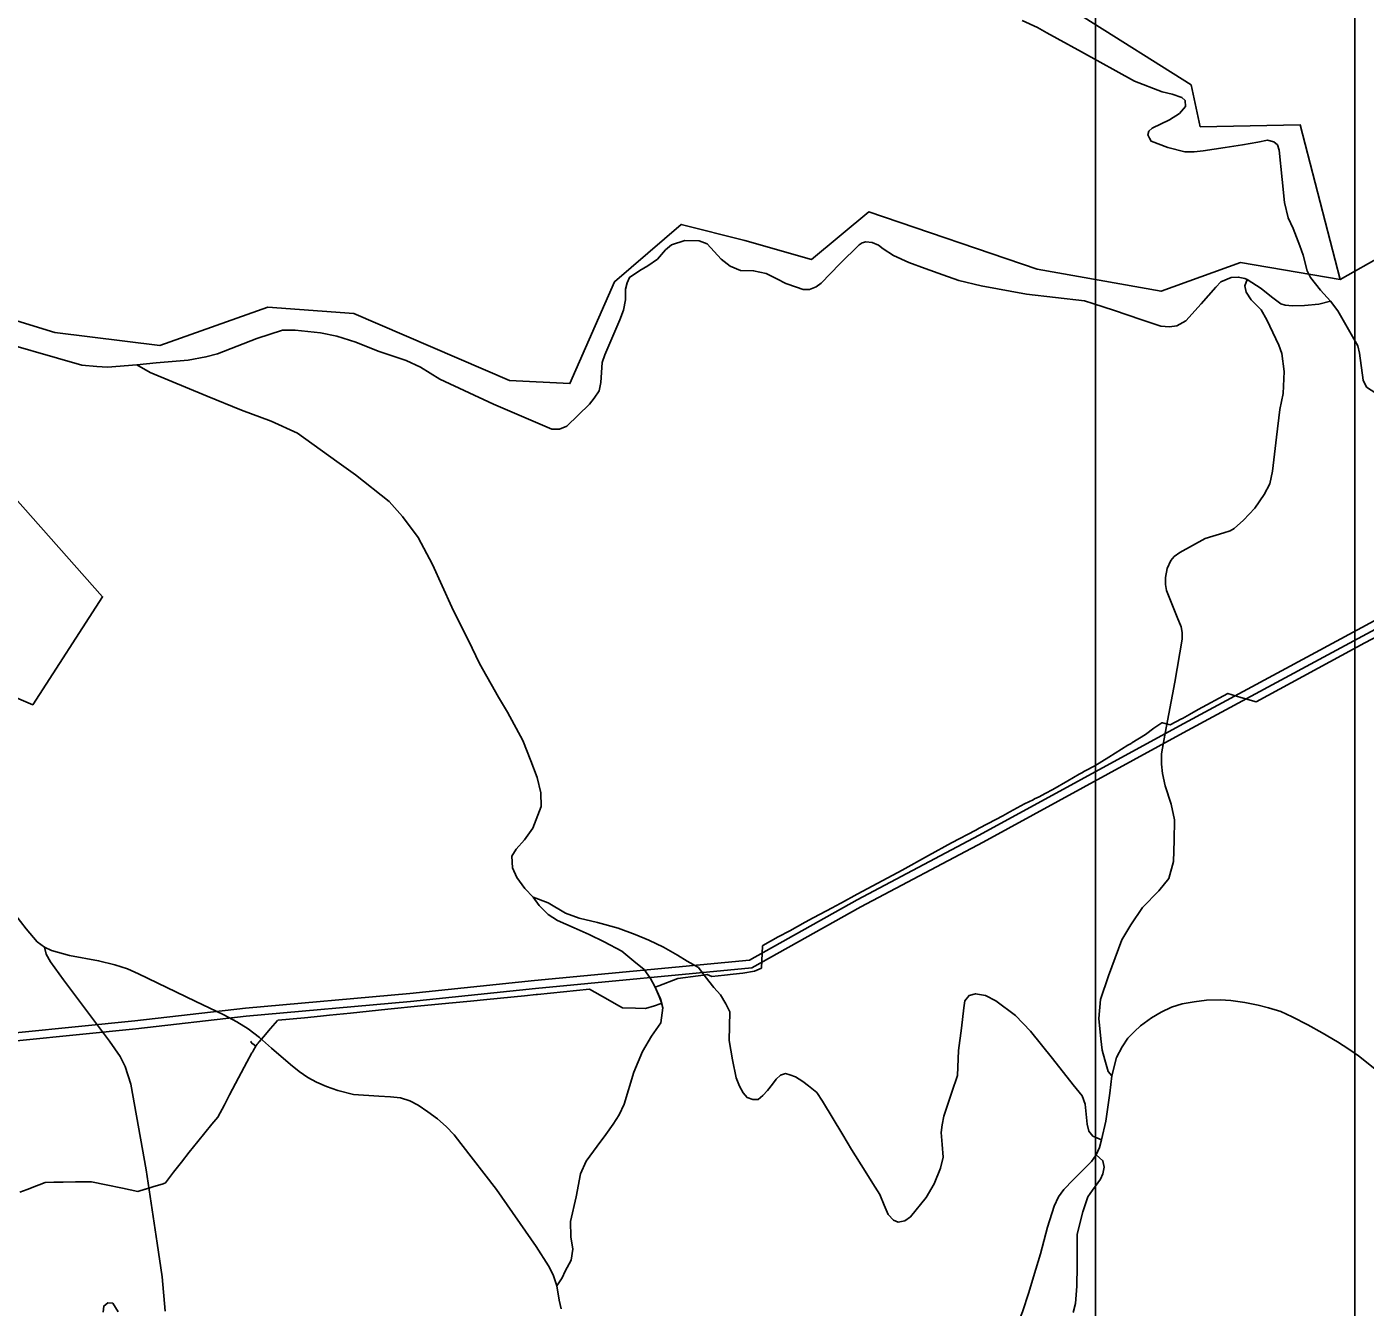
# Model space of a CAD drawing. Extents: x -789162 to -606354, y -1062736 to -945481.
# Drawn here: x -676388 to -673868, y -985533 to -983123 of the extents above; entities that cross this region are included whole.
import ezdxf

# ---------------------------------------------------------------- set-up
doc = ezdxf.new("R2010")
doc.units = 0
for name, color, linetype in [('_Rámeček', 7, 'Continuous'), ('_SIRSI VZTAHY_CYKLOTRASY MISTNI S', 7, 'Continuous'), ('_SIRSI VZTAHY_ELEKTRICKE VEDENI VN 110 kV S', 7, 'Continuous'), ('_SIRSI VZTAHY_SILNICE I TRIDY_STAV', 7, 'Continuous'), ('_SIRSI VZTAHY_SILNICE II TRIDY_STAV', 7, 'Continuous'), ('_SIRSI VZTAHY_SILNICE III TRIDY_STAV', 7, 'Continuous'), ('_SIRSI VZTAHY_VTL PLYNOVOD', 7, 'Continuous')]:
    doc.layers.add(name, color=color, linetype=linetype)

msp = doc.modelspace()

# ---------------------------------------------------------------- linework, layer by layer
at = {"layer": '_Rámeček'}
msp.add_lwpolyline([(-673887.2, -995977.3), (-673887.2, -966277.3), (-694887.2, -966277.3), (-694887.2, -995977.3)], close=True, dxfattribs=at)
msp.add_lwpolyline([(-674375.7, -995477.3), (-674375.7, -975976.1), (-694376.9, -975976.1), (-694376.9, -995477.3)], dxfattribs=at)
at = {"layer": '_SIRSI VZTAHY_CYKLOTRASY MISTNI S'}
for points in [[(-675135.8, -981634.2), (-674752.8, -981849.8), (-674677.6, -981945.6), (-674811, -982014.1), (-674547.7, -982099.6), (-674280.9, -982205.7), (-674010.8, -982270.7), (-674051.8, -982369.9), (-674400.6, -982599.2), (-674499.8, -982633.4), (-674653.7, -982917.5), (-674332.2, -982979.1), (-674325.4, -983068), (-674397.2, -983105.7), (-674195.4, -983232.3), (-674178.3, -983311), (-673990.2, -983307.6), (-673915, -983598.4)], [(-673915, -983598.4), (-673750.9, -983506), (-673648.3, -983389.7), (-673600.4, -983269.9), (-673343.9, -983263.1), (-673159.2, -983352), (-673032.7, -983348.6), (-672981.4, -983235.7), (-672752.3, -983235.7), (-672550.5, -983269.9), (-672447.9, -983215.2), (-672283.8, -983256.2), (-672126.5, -983194.6)], [(-676627.9, -984423.3), (-676586, -984309.5), (-676376.6, -984399.4), (-676244.9, -984195.8), (-676627.9, -983764.6), (-676568.1, -983626.9), (-676334.7, -983698.7), (-676137.2, -983722.7), (-675933.7, -983650.8), (-675772.1, -983662.8), (-675478.9, -983788.6), (-675365.2, -983794.5), (-675281.4, -983602.9), (-675155.7, -983495.1), (-675036, -983525.1), (-674910.4, -983561), (-674802.6, -983471.2), (-674485.5, -983579), (-674252.1, -983620.9), (-674102.4, -983567), (-673915, -983598.4)]]:
    msp.add_lwpolyline(points, dxfattribs=at)
at = {"layer": '_SIRSI VZTAHY_ELEKTRICKE VEDENI VN 110 kV S'}
for points in [[(-673715.9, -984168.5), (-673969.7, -984305.4), (-674217.7, -984439.2), (-674594.5, -984644.6), (-674824.6, -984766.3), (-675027, -984879.9), (-675431.7, -984918.3)], [(-673715.9, -984168.5), (-673969.7, -984305.4), (-674217.7, -984439.2), (-674594.5, -984644.6), (-674824.6, -984766.3), (-675027, -984879.9), (-675431.7, -984918.3)], [(-673708.7, -984181.6), (-673962.5, -984318.5), (-674210.4, -984452.4), (-674587.3, -984657.7), (-674817.3, -984779.4), (-675022.4, -984894.5), (-675430.1, -984933.2)], [(-673708.7, -984181.6), (-673962.5, -984318.5), (-674210.4, -984452.4), (-674587.3, -984657.7), (-674817.3, -984779.4), (-675022.4, -984894.5), (-675430.1, -984933.2)], [(-675431.7, -984918.3), (-675666.8, -984942.7), (-675976, -984970.5), (-676184.2, -984994.4), (-676509.1, -985027.1), (-676724, -985047.3), (-676938.4, -985069.3), (-677215.3, -984987.3), (-677487.3, -984909.5), (-677762.9, -984828), (-678032.3, -984747.8), (-678283, -984673.7), (-678473.2, -984650.7), (-678683.9, -984624.8), (-679008.1, -984588.6), (-679280.2, -984672.5), (-679632.2, -984782.6), (-679917.5, -984871), (-680167.4, -984947.8), (-680395.9, -985020.4), (-680598, -985083.4), (-680851.2, -985162.2), (-680979.5, -985202.7)], [(-675431.7, -984918.3), (-675666.8, -984942.7), (-675976, -984970.5), (-676184.2, -984994.4), (-676509.1, -985027.1), (-676724, -985047.3), (-676938.4, -985069.3), (-677215.3, -984987.3), (-677487.3, -984909.5), (-677762.9, -984828), (-678032.3, -984747.8), (-678283, -984673.7), (-678473.2, -984650.7), (-678683.9, -984624.8), (-679008.1, -984588.6), (-679280.2, -984672.5), (-679632.2, -984782.6), (-679917.5, -984871), (-680167.4, -984947.8), (-680395.9, -985020.4), (-680598, -985083.4), (-680851.2, -985162.2), (-680979.5, -985202.7)], [(-675431.7, -984918.3), (-675666.8, -984942.7), (-675976, -984970.5), (-676184.2, -984994.4), (-676509.1, -985027.1), (-676724, -985047.3), (-676938.4, -985069.3), (-677215.3, -984987.3), (-677487.3, -984909.5), (-677762.9, -984828), (-678032.3, -984747.8), (-678283, -984673.7), (-678473.2, -984650.7), (-678683.9, -984624.8), (-679008.1, -984588.6), (-679280.2, -984672.5), (-679632.2, -984782.6), (-679917.5, -984871), (-680167.4, -984947.8), (-680395.9, -985020.4), (-680598, -985083.4), (-680851.2, -985162.2), (-680979.5, -985202.7)], [(-675430.1, -984933.2), (-675665.2, -984957.7), (-675974.5, -984985.5), (-676182.6, -985009.3), (-676507.5, -985042), (-676722.5, -985062.2), (-676939.9, -985084.5), (-677219.7, -985001.7), (-677491.6, -984923.8), (-677767.3, -984842.3), (-678036.7, -984762.2), (-678285.9, -984688.5), (-678474.7, -984665.6), (-678685.6, -984639.7), (-679006.8, -984603.9), (-679275.8, -984686.8)], [(-675430.1, -984933.2), (-675665.2, -984957.7), (-675974.5, -984985.5), (-676182.6, -985009.3), (-676507.5, -985042), (-676722.5, -985062.2), (-676939.9, -985084.5), (-677219.7, -985001.7), (-677491.6, -984923.8), (-677767.3, -984842.3), (-678036.7, -984762.2), (-678285.9, -984688.5), (-678474.7, -984665.6), (-678685.6, -984639.7), (-679006.8, -984603.9), (-679275.8, -984686.8)], [(-675430.1, -984933.2), (-675665.2, -984957.7), (-675974.5, -984985.5), (-676182.6, -985009.3), (-676507.5, -985042), (-676722.5, -985062.2), (-676939.9, -985084.5), (-677219.7, -985001.7), (-677491.6, -984923.8), (-677767.3, -984842.3), (-678036.7, -984762.2), (-678285.9, -984688.5), (-678474.7, -984665.6), (-678685.6, -984639.7), (-679006.8, -984603.9), (-679275.8, -984686.8)]]:
    msp.add_lwpolyline(points, dxfattribs=at)
at = {"layer": '_SIRSI VZTAHY_SILNICE I TRIDY_STAV'}
for points in [[(-674344.9, -985097.8), (-674335.9, -985063), (-674325.6, -985043.4), (-674314.5, -985026.6), (-674302.3, -985014.6), (-674291.2, -985003.7), (-674270.5, -984988.8), (-674252, -984978.1), (-674232.6, -984968.7), (-674212.4, -984962.1), (-674189.9, -984958.4), (-674166.6, -984955.5), (-674140.8, -984954.8), (-674120.6, -984956), (-674094.6, -984959.7), (-674069.5, -984965), (-674049.7, -984970.1), (-674026.9, -984976.9), (-674005.2, -984987), (-673975.9, -985001.5), (-673949.2, -985017.1), (-673920.2, -985033.7), (-673898.7, -985047.6), (-673880.4, -985060), (-673800, -985124)], [(-674364.1, -985218.6), (-674356.4, -985183.4), (-674348.9, -985130.3), (-674344.9, -985097.8)], [(-674374.5, -985246.8), (-674368, -985232.7), (-674364.1, -985218.6)], [(-674554.5, -985600), (-674536.2, -985583.2), (-674526.6, -985570), (-674519.5, -985557.9), (-674512.9, -985542), (-674501, -985505.6), (-674492.5, -985476.1), (-674479.2, -985432.6), (-674465.8, -985382.9), (-674453.7, -985343.2), (-674445.5, -985325.6), (-674435.2, -985311.5), (-674417.6, -985293.5), (-674399.3, -985275.4), (-674383.1, -985259.1), (-674374.5, -985246.8)]]:
    msp.add_lwpolyline(points, dxfattribs=at)
at = {"layer": '_SIRSI VZTAHY_SILNICE II TRIDY_STAV'}
for points in [[(-676420.9, -984779.5), (-676389, -984821), (-676368.2, -984845.5), (-676354.6, -984855.7)], [(-676354.6, -984855.7), (-676341.3, -984861.7), (-676307.6, -984871.2), (-676252.6, -984881.2), (-676221.9, -984888.7), (-676198.1, -984896.3), (-676177.2, -984905.9), (-676070.5, -984957.3), (-676016.8, -984982.7), (-675992, -984996.1), (-675970.8, -985009.6), (-675949.7, -985025.5), (-675926.9, -985045.6), (-675891.5, -985076.3), (-675875.1, -985089.8), (-675858.4, -985100.9), (-675842.5, -985109.9), (-675823.2, -985118.1), (-675802.3, -985125.5), (-675772.6, -985132.7), (-675724.8, -985136), (-675703.1, -985137.1), (-675684.3, -985139), (-675666.8, -985144.8), (-675650.7, -985153), (-675632.4, -985165.4), (-675614.3, -985178.6), (-675598, -985193.5), (-675583.2, -985209.1), (-675570.8, -985225.2), (-675503.7, -985312.1), (-675428.8, -985418.8), (-675405.3, -985455.3), (-675396.7, -985472.3), (-675390, -985493.1)], [(-675390, -985493.1), (-675385.6, -985520.2), (-675381.6, -985536.6)]]:
    msp.add_lwpolyline(points, dxfattribs=at)
at = {"layer": '_SIRSI VZTAHY_SILNICE III TRIDY_STAV'}
for points in [[(-673933.1, -983639.7), (-673952, -983618.9), (-673970.8, -983594.9), (-673977.2, -983582.5), (-673984.9, -983553.1), (-673990.7, -983535.5), (-674003.3, -983502.5), (-674012.9, -983482.9), (-674020.1, -983453.9), (-674024.3, -983410.4), (-674029.8, -983355), (-674033.3, -983345.3), (-674040.2, -983339.5), (-674051.9, -983336.5), (-674069.8, -983340.1), (-674098.8, -983345.1), (-674131.4, -983350.1), (-674172.7, -983356.4), (-674190, -983358.3), (-674207.7, -983358.2), (-674239.2, -983350.4), (-674271, -983338.6), (-674274.3, -983332.7), (-674277, -983326.2), (-674275.4, -983319.6), (-674268.7, -983313.8), (-674236.5, -983298), (-674217.4, -983285.9), (-674206.1, -983272.9), (-674206.8, -983261.8), (-674213.4, -983256.2), (-674231.6, -983249.5), (-674250.1, -983245.7), (-674302.5, -983225.6), (-674401.9, -983170.3), (-674447.8, -983144.9), (-674467.2, -983134.1), (-674484.8, -983124.1), (-674513.9, -983111.1)], [(-676180.3, -983759.2), (-676235.6, -983763.9), (-676255.8, -983762.4), (-676283.8, -983759.9), (-676472.4, -983706.1), (-676489.2, -983704.7), (-676530, -983703.1), (-676561.2, -983694.1), (-676622.6, -983671.8), (-676672.1, -983657.5), (-676687, -983657.3), (-676750.9, -983662.2), (-676793.1, -983662.2), (-676825.2, -983654.9), (-676888.7, -983629.9), (-676942, -983601.1), (-677083.3, -983516.6), (-677133.3, -983486.7), (-677180.5, -983465.6)], [(-676180.3, -983759.2), (-676144.3, -983755.7), (-676083.8, -983750.5), (-676050.4, -983744.4), (-676028.8, -983738.4), (-675954.8, -983709.6), (-675906.3, -983693.9), (-675882.2, -983694.3), (-675834.6, -983699.4), (-675803.8, -983705.2), (-675768.2, -983716.4), (-675726.1, -983733.6), (-675673.4, -983751.4), (-675646.3, -983763.5), (-675609.8, -983786.4), (-675508.8, -983833.7), (-675399.3, -983880.4), (-675385, -983880.7), (-675371.3, -983874.7), (-675328.3, -983833.6), (-675319.3, -983821.9), (-675309.9, -983808.3), (-675306.9, -983792.4), (-675304.2, -983755.2), (-675299.3, -983740.3), (-675271.3, -983674.5), (-675264.2, -983656.3), (-675260.5, -983636.8), (-675260.5, -983616.8), (-675257.3, -983605.1), (-675253.1, -983594.8), (-675233.5, -983582), (-675218.2, -983572.9), (-675200.3, -983560.2), (-675185.3, -983543.1), (-675174.2, -983533.5), (-675148.9, -983525.5), (-675121.9, -983526), (-675106.8, -983531.7), (-675080.5, -983560.6), (-675063.4, -983573.7), (-675044.3, -983581.6), (-675019.5, -983582.2), (-674995.5, -983587.4), (-674975.9, -983597.5), (-674958.4, -983606.1), (-674938.6, -983613.4), (-674926.2, -983617.3), (-674914.4, -983617.5), (-674901.8, -983612.6), (-674892.4, -983605.4), (-674857, -983569.2), (-674820.4, -983533.5), (-674814.9, -983529.9), (-674807.8, -983527.9), (-674796.3, -983529.1), (-674784.3, -983534), (-674775.7, -983541), (-674755.7, -983553.7), (-674727.3, -983566.4), (-674696.6, -983577.8), (-674663, -983590.2), (-674633.1, -983600.3), (-674591.2, -983610.5), (-674505.7, -983626.3), (-674396.6, -983639), (-674380.4, -983643.7), (-674339.8, -983657.2), (-674290.2, -983674), (-674252.8, -983686.4), (-674236.6, -983688), (-674222.3, -983685.7), (-674205.8, -983676.5), (-674176.9, -983644.8), (-674148.8, -983613), (-674139.4, -983603.2), (-674120.4, -983595.2), (-674106.9, -983594.1), (-674094.5, -983596.8), (-674089.9, -983598.4)], [(-674344.9, -985097.8), (-674351.8, -985089.4), (-674357.9, -985067.8), (-674362.9, -985049.7), (-674365.6, -985028.1), (-674369.2, -984989.6), (-674366.1, -984954.2), (-674350.9, -984909.6), (-674325.9, -984841.9), (-674309.1, -984813.3), (-674286.9, -984781), (-674256.6, -984749.6), (-674237.7, -984726.5), (-674228.6, -984694.3), (-674227.6, -984654.7), (-674227.1, -984616.1), (-674233.1, -984586.5), (-674244.5, -984551.9), (-674249.3, -984528.7), (-674251.5, -984510.9), (-674251.5, -984491.6), (-674244.8, -984452.5), (-674226.2, -984356.9), (-674212.5, -984275.7), (-674212.2, -984263), (-674214.4, -984252.8), (-674221.7, -984234.5), (-674242.3, -984183.9), (-674243.9, -984173), (-674243.9, -984159.6), (-674240.6, -984142.7), (-674233.8, -984127.6), (-674227.3, -984120.4), (-674217.2, -984112.5), (-674169.3, -984086.1), (-674134, -984075.6), (-674122.3, -984071.8), (-674114.6, -984067.2), (-674096.9, -984051.8), (-674075.9, -984029), (-674058.1, -984003.6), (-674047.4, -983983.3), (-674042.6, -983959.7), (-674034.7, -983895.3), (-674028.6, -983843.2), (-674022.4, -983813.5), (-674020.4, -983771.9), (-674024.7, -983737.7), (-674030.2, -983722.5), (-674052.8, -983674.6), (-674063.5, -983655.9), (-674082.6, -983637.2), (-674092.1, -983622.6), (-674094.2, -983610.4), (-674089.9, -983598.4)], [(-674089.9, -983598.4), (-674063.5, -983615.9), (-674044.2, -983631.2), (-674026.8, -983644.5), (-674018.3, -983646.8), (-674004.6, -983648.1), (-673982.4, -983647.4), (-673955.4, -983645.1), (-673933.1, -983639.7)], [(-673840, -983815.8), (-673848.1, -983812.6), (-673865.6, -983801.1), (-673871.9, -983788), (-673878.7, -983737.6), (-673881.5, -983723.3), (-673919.2, -983657.8), (-673933.1, -983639.7)], [(-675434.1, -984761.6), (-675450.3, -984745.4), (-675465, -984724.6), (-675473.6, -984706.5), (-675474.3, -984684.2), (-675466.6, -984671.3), (-675450.7, -984653.8), (-675435.2, -984631.8), (-675419.3, -984591.1), (-675419.8, -984565.1), (-675427.1, -984536.2), (-675438.6, -984505.1), (-675453.8, -984466.7), (-675483, -984413.1), (-675499.6, -984384.9), (-675535.5, -984321.7), (-675549.2, -984292.9), (-675587.2, -984215.6), (-675623.9, -984135.2), (-675650.9, -984084.7), (-675680.7, -984045), (-675705.6, -984016.9), (-675769, -983966.2), (-675804.1, -983941.6), (-675878.1, -983888), (-675927.4, -983865.3), (-675983.3, -983844.9), (-676047.9, -983818.2), (-676155.2, -983773.8), (-676180.3, -983759.2)], [(-675434.1, -984761.6), (-675406.2, -984772.4), (-675373.6, -984791.6), (-675347.5, -984800.8), (-675313.2, -984809.1), (-675274.2, -984819.6), (-675242.3, -984831.6), (-675216.4, -984842.2), (-675189.1, -984855.6), (-675162.6, -984870.6), (-675144.4, -984881.7), (-675123.4, -984894.1), (-675110.3, -984911), (-675094.2, -984931.3), (-675081.8, -984945.6), (-675071.4, -984962), (-675064.1, -984977.1), (-675065.3, -985031.3), (-675059.2, -985067.8), (-675052.2, -985101.8), (-675046.2, -985117.3), (-675039, -985129.9), (-675031.6, -985138.6), (-675021.1, -985142.4), (-675010.7, -985142.4), (-675001.8, -985135.1), (-674993.2, -985125.3), (-674984, -985113.5), (-674977, -985104.3), (-674968.7, -985096.4), (-674959.5, -985093.5), (-674951.2, -985095.9), (-674940.5, -985099.9), (-674926.9, -985108.4), (-674915.8, -985116.8), (-674900.5, -985129.4), (-674889.4, -985145.2), (-674851.2, -985208.7), (-674835, -985236.4), (-674809.2, -985277.4), (-674794.9, -985300.2), (-674781.9, -985321.1), (-674773.5, -985341.3), (-674765.9, -985359.1), (-674755.7, -985369.8), (-674747.2, -985373.5), (-674734.9, -985370.7), (-674724.1, -985363.4), (-674694.3, -985326.6), (-674679.1, -985301), (-674667.8, -985271.7), (-674662.7, -985251), (-674664.6, -985226.9), (-674666.2, -985204.7), (-674664.6, -985190.1), (-674661.1, -985173.9), (-674646.3, -985128.6), (-674635.4, -985097), (-674633.5, -985050), (-674627.7, -985008.1), (-674623.6, -984969.6), (-674621.4, -984956.7), (-674613.8, -984946.5), (-674601.4, -984943.4), (-674582.7, -984946.9), (-674563.6, -984956.7), (-674526, -984984.4), (-674498.2, -985013.5), (-674456.9, -985065.3), (-674417.6, -985114.8), (-674401, -985135.4), (-674395.3, -985151), (-674391.5, -985189.1), (-674388.3, -985202.1), (-674380.4, -985211.3), (-674364.1, -985218.6)], [(-675390, -985493.1), (-675379.6, -985478.3), (-675373.9, -985465.6), (-675363.1, -985444.7), (-675359.9, -985424), (-675363.4, -985400.9), (-675364.3, -985372.3), (-675353.2, -985325.9), (-675345, -985282.4), (-675334.8, -985258.6), (-675314, -985230.2), (-675297.4, -985208.5), (-675283.8, -985188.5), (-675272.6, -985171.3), (-675262.9, -985151.3), (-675244.6, -985090.7), (-675228.5, -985052.3), (-675211.4, -985023.4), (-675194.2, -984998), (-675190.4, -984970), (-675194.8, -984952.6), (-675205.6, -984929.5), (-675213.4, -984914.6), (-675225.7, -984897.9), (-675244.6, -984882.1), (-675267.2, -984863.4), (-675300.9, -984845.7), (-675329.2, -984831.6), (-675356.9, -984819.3), (-675388.8, -984805.3), (-675406.4, -984793.8), (-675422.8, -984777.1), (-675434.1, -984761.6)], [(-676354.6, -984855.7), (-676351.3, -984868.8), (-676343.1, -984883.4), (-676318.8, -984917), (-676232.2, -985032.8), (-676212.1, -985061.6), (-676202.8, -985080.2), (-676191.6, -985113.2), (-676163.3, -985274.8), (-676142.2, -985413), (-676132.8, -985476.4), (-676127.4, -985540.8)], [(-674374.5, -985246.8), (-674361.8, -985257.6), (-674359.6, -985269.7), (-674361.6, -985282.2), (-674366.4, -985292.6), (-674381, -985313.2), (-674390.2, -985325.8), (-674399.7, -985354), (-674409.9, -985395.7), (-674409.9, -985455.4), (-674410.5, -985493.9), (-674413.1, -985526.2), (-674417.7, -985543.1)], [(-676215.4, -985542.4), (-676225.8, -985526), (-676235, -985524.9), (-676242.8, -985531.3), (-676244.2, -985542.8)]]:
    msp.add_lwpolyline(points, dxfattribs=at)
at = {"layer": '_SIRSI VZTAHY_VTL PLYNOVOD'}
for points in [[(-675956.7, -985041.9), (-675955.7, -985040.6), (-675953.9, -985038.4), (-675952.4, -985036.2), (-675951.5, -985035.1), (-675951.4, -985035), (-675951.2, -985034.7), (-675950.4, -985033.9), (-675950.2, -985033.6), (-675942.3, -985024.5), (-675928.8, -985008.8), (-675916, -984993.9), (-675915.4, -984993.4), (-675914.7, -984993.3), (-675865, -984988.6), (-675834.8, -984985.5), (-675818.1, -984983.7), (-675778.4, -984979.8), (-675708.2, -984972.6), (-675645.8, -984966.3), (-675586.2, -984960.4), (-675552.3, -984957), (-675521.9, -984954), (-675450.8, -984947), (-675428.7, -984944.9), (-675428.6, -984944.9), (-675426, -984944.6), (-675328.1, -984934.4), (-675293.7, -984954.1), (-675277.5, -984963.4), (-675266.3, -984969.7), (-675241.9, -984970.4), (-675222.6, -984970.9), (-675205.8, -984965.8), (-675195.1, -984962.5), (-675192.2, -984961.6), (-675196.9, -984948.3), (-675204.4, -984931.2), (-675198, -984928.5), (-675198, -984928.5), (-675198, -984928.5), (-675161.7, -984914.5), (-675123.8, -984909.4), (-675114, -984908.1), (-675106.6, -984907.1), (-675098.1, -984910.9), (-675074.4, -984908.4), (-675058.1, -984906.6), (-675039.7, -984904.4), (-675017.4, -984901), (-675004.5, -984895.4), (-675004.2, -984894.9), (-675002.4, -984853.4), (-675002.1, -984852.7), (-674972.9, -984836.1), (-674951.4, -984824.7), (-674922.2, -984808.8), (-674907.2, -984800.5), (-674870.1, -984780.7), (-674865.9, -984778.7), (-674853.7, -984772), (-674824.5, -984756), (-674757.4, -984720), (-674739.9, -984710.6), (-674689.8, -984683.1), (-674646.6, -984659.5), (-674601, -984635.3), (-674594.5, -984631.8), (-674563.3, -984615.3), (-674550.2, -984608.1), (-674536.8, -984600.7), (-674509.2, -984585.9), (-674493.3, -984578), (-674490.2, -984576.5), (-674481.7, -984572.3), (-674470.3, -984566.3), (-674455.8, -984558.7), (-674427.8, -984542.3), (-674406.3, -984530.1), (-674400.3, -984526.6), (-674397.6, -984525.1), (-674395.3, -984523.9), (-674377, -984514), (-674377, -984514), (-674350.8, -984498.2), (-674314.9, -984475.4), (-674310, -984472.6), (-674308.6, -984471.9), (-674307.3, -984471), (-674281.3, -984455.3), (-674265.7, -984443.5), (-674250.8, -984433), (-674249.7, -984433.3), (-674237.5, -984436.4), (-674237.3, -984436.5), (-674234.8, -984437.1), (-674213.8, -984425.9), (-674211.9, -984424.9), (-674198.9, -984417.5), (-674182.5, -984408.3), (-674126.5, -984377.8), (-674101.9, -984385.4), (-674073, -984393.9), (-673868.5, -984282.6), (-673826.8, -984260.5)], [(-675956.7, -985041.9), (-675961.2, -985049.7), (-675963.1, -985053.2), (-675963.8, -985054.5), (-675973.6, -985072.4), (-675989.2, -985101.7), (-676006, -985133.9), (-676015.7, -985152.6), (-676028.1, -985175.8), (-676039.1, -985189), (-676052.4, -985205.2), (-676065.8, -985221.7), (-676081.8, -985241.8), (-676096.5, -985260.2), (-676111.4, -985279), (-676126.6, -985299.3), (-676131.2, -985301.1), (-676150.7, -985306.6), (-676164, -985310.9), (-676164.9, -985311.2), (-676178.4, -985315.8), (-676207.3, -985309.4), (-676238.6, -985302.9), (-676266.2, -985297.3), (-676295.8, -985297.6), (-676319.2, -985298), (-676336.8, -985298.3), (-676353.3, -985298.6), (-676364.3, -985303.3), (-676369.4, -985305.2), (-676386.8, -985312), (-676400.7, -985317)], [(-675963.9, -985035.9), (-675964.1, -985035.8), (-675964.4, -985035.6), (-675966.1, -985034.3), (-675965.9, -985034.1), (-675965.8, -985034), (-675965.7, -985033.9), (-675964.7, -985032.8)], [(-675963.9, -985035.9), (-675964.4, -985036.5), (-675964.2, -985036.6), (-675963.9, -985037), (-675963.7, -985037.1), (-675963.2, -985036.6)], [(-675963.9, -985035.9), (-675963.6, -985036.2), (-675963.2, -985036.6)], [(-675956.7, -985041.9), (-675959.2, -985039.8), (-675963, -985036.7), (-675963.2, -985036.6)]]:
    msp.add_lwpolyline(points, dxfattribs=at)

doc.saveas('drawing.dxf')
